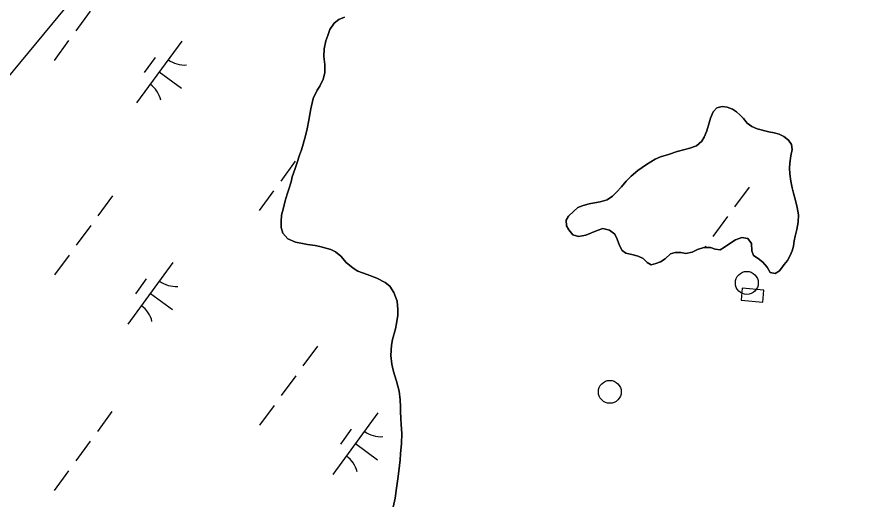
# Model space of a CAD drawing. Extents: x 3905714 to 3926767, y 183354 to 205755.
# Drawn here: x 3915182 to 3915741, y 186623 to 186939 of the extents above; entities that cross this region are included whole.
import ezdxf

# ---------------------------------------------------------------- set-up
doc = ezdxf.new("R2010")
doc.units = 0
for name, color, linetype in [('V-CHAN-DOCK', 7, 'Continuous'), ('V-DOMW-TANK', 7, 'Continuous'), ('V-TOPO-SHOR', 7, 'Continuous'), ('V-UTIL-LINE', 7, 'Continuous'), ('V-WETL-SWMP', 7, 'Continuous')]:
    doc.layers.add(name, color=color, linetype=linetype)

msp = doc.modelspace()

# ---------------------------------------------------------------- linework, layer by layer
at = {"layer": 'V-CHAN-DOCK'}
msp.add_lwpolyline([(3915671.23, 186760.28), (3915657.11, 186761.62), (3915656.36, 186753.75), (3915670.48, 186752.41)], close=True, dxfattribs=at)
at = {"layer": 'V-DOMW-TANK'}
for centre in [(3915660.05, 186765.04), (3915570.39, 186693.76)]:
    msp.add_circle(centre, 7.5, dxfattribs=at)
at = {"layer": 'V-TOPO-SHOR'}
for points in [[(3915377.63, 186789.55), (3915372.63, 186790.24), (3915369.3, 186790.79), (3915364.72, 186791.75), (3915359.58, 186793.97), (3915356.38, 186797.57), (3915355.27, 186801.18), (3915355.26, 186805.2), (3915355.53, 186809.36), (3915356.91, 186814.09), (3915357.88, 186818.67), (3915359.26, 186823.11), (3915360.22, 186826.3), (3915361.74, 186831.16), (3915362.57, 186834.36), (3915364.37, 186839.77), (3915365.61, 186843.24), (3915367.4, 186848.66), (3915368.65, 186852.13), (3915369.75, 186855.88), (3915371.41, 186862.13), (3915372.37, 186865.88), (3915373.48, 186871.57), (3915374.71, 186878.93), (3915376.23, 186885.59), (3915378.86, 186891.15), (3915380.52, 186893.65), (3915382.87, 186898.37), (3915383.97, 186902.4), (3915383.96, 186907.81), (3915383.26, 186913.22), (3915383.53, 186918.22), (3915384.5, 186923.35), (3915385.74, 186926.96), (3915387.12, 186930.71), (3915389.89, 186935.02), (3915392.94, 186937.24), (3915396.82, 186938.92)], [(3915666.75, 186865.85), (3915663.28, 186867.24), (3915660.22, 186869.59), (3915657.86, 186872.5), (3915655.64, 186874.72), (3915653.27, 186876.93), (3915650.77, 186878.6), (3915647.16, 186879.98), (3915643.83, 186880.53), (3915640.36, 186879.55), (3915638, 186876.91), (3915636.21, 186872.88), (3915635.52, 186869.83), (3915633.86, 186864.41), (3915632.2, 186860.39), (3915630.68, 186857.75), (3915627.21, 186854.69), (3915622.78, 186853.15), (3915619.59, 186852.32), (3915614.45, 186850.92), (3915608.77, 186849.11), (3915603.63, 186847.43), (3915600.17, 186845.9), (3915594.34, 186842.56), (3915588.66, 186838.67), (3915584.36, 186834.91), (3915581.18, 186831.58), (3915578.13, 186827.83), (3915574.66, 186824.49), (3915572.17, 186821.85), (3915568.7, 186819.48), (3915564.13, 186818.09), (3915560.38, 186817.39), (3915556.91, 186816.83), (3915553.03, 186815.71), (3915549.42, 186814.32), (3915546.79, 186811.96), (3915543.46, 186808.76), (3915541.8, 186806.12), (3915542.08, 186802.37), (3915543.61, 186799.74), (3915546.12, 186796.55), (3915550, 186795.31), (3915554.72, 186796.29), (3915558.47, 186797.68), (3915562.21, 186799.35), (3915565.82, 186800.61), (3915570.26, 186799.64), (3915573.6, 186796.87), (3915575.13, 186793.68), (3915576.66, 186789.52), (3915578.47, 186786.33), (3915580.97, 186784.39), (3915584.72, 186783.56), (3915589.02, 186782.6), (3915592.22, 186780.94), (3915594.86, 186778.3), (3915597.5, 186776.78), (3915600.55, 186777.62), (3915603.46, 186778.74), (3915606.51, 186780.82), (3915610.12, 186784.02), (3915613.17, 186785), (3915616.92, 186785), (3915620.11, 186784.31), (3915624.27, 186785.15), (3915627.74, 186786.82), (3915631.9, 186788.22), (3915636.34, 186788.09), (3915639.26, 186787.12), (3915642.59, 186786.71), (3915645.36, 186788.38), (3915648.97, 186790.74), (3915652.57, 186793.11), (3915656.73, 186794.64), (3915660.76, 186794.09), (3915663.12, 186790.77), (3915663.27, 186785.91), (3915664.38, 186782.86), (3915667.44, 186781.06), (3915670.5, 186778.7), (3915673.42, 186775.24), (3915675.37, 186771.91), (3915678.56, 186771.08), (3915681.47, 186773.03), (3915684.52, 186777.06), (3915686.59, 186779.7), (3915688.53, 186782.89), (3915689.78, 186786.09), (3915690.6, 186789.14), (3915691.15, 186792.48), (3915691.71, 186795.53), (3915692.81, 186799.97), (3915693.63, 186804.83), (3915693.9, 186809.55), (3915693.06, 186814.27), (3915691.81, 186818.98), (3915690.55, 186823.84), (3915689.71, 186827.17), (3915688.87, 186831.61), (3915688.17, 186836.46)], [(3915688.17, 186836.46), (3915688.03, 186840.07), (3915688.16, 186843.27), (3915688.85, 186848.26), (3915689.67, 186852.29), (3915689.25, 186855.62), (3915687.3, 186858.39), (3915684.38, 186860.89), (3915681.19, 186862.27), (3915677.86, 186863.23), (3915674.39, 186863.79), (3915666.75, 186865.85)], [(3915433.6, 186676.26), (3915433.45, 186680.83), (3915433.45, 186683.89), (3915433.16, 186688.47), (3915432.46, 186694.29), (3915430.79, 186700.81), (3915429.39, 186704.84), (3915428.69, 186707.89), (3915427.71, 186711.91), (3915427.15, 186717.6), (3915427.42, 186724.27), (3915428.1, 186728.01), (3915430.04, 186734.96), (3915430.73, 186738.43), (3915431.69, 186743.98), (3915431.68, 186747.73), (3915431.12, 186753.14), (3915429.03, 186758.83), (3915426.38, 186762.85), (3915423.46, 186765.34), (3915417.91, 186768.11), (3915411.66, 186770.46), (3915405.55, 186772.8), (3915402.36, 186774.6), (3915397.91, 186778.48), (3915394.29, 186782.5), (3915390.96, 186785.41), (3915387.76, 186786.79), (3915380.68, 186788.86), (3915377.63, 186789.55)], [(3915428.69, 186618.24), (3915429.93, 186624.2), (3915430.62, 186629.2), (3915431.72, 186636.84), (3915432.4, 186641.83), (3915433.22, 186649.19), (3915433.49, 186653.22), (3915434.04, 186659.88), (3915434.17, 186666.54), (3915433.88, 186672.51), (3915433.6, 186676.26)]]:
    msp.add_lwpolyline(points, dxfattribs=at)
at = {"layer": 'V-UTIL-LINE'}
msp.add_lwpolyline([(3915141.88, 186857.82), (3915602.26, 187412.44), (3917208.62, 188427.22), (3918201.85, 190592.37), (3918499.52, 191341.67), (3918705.19, 192156.56), (3920335.23, 195367.27), (3921815.24, 198099.69), (3922187.19, 198661.56)], dxfattribs=at)
at = {"layer": 'V-WETL-SWMP'}
for p, q in [((3915230.27, 186942.87), (3915220.81, 186929.96)), ((3915396.82, 186938.92), (3915392.94, 186937.24)), ((3915389.89, 186935.02), (3915387.12, 186930.71)), ((3915392.94, 186937.24), (3915389.89, 186935.02)), ((3915387.12, 186930.71), (3915385.74, 186926.96)), ((3915216.09, 186923.51), (3915206.63, 186910.6)), ((3915290.27, 186923.18), (3915260.72, 186882.85)), ((3915384.5, 186923.35), (3915383.53, 186918.22)), ((3915385.74, 186926.96), (3915384.5, 186923.35)), ((3915383.53, 186918.22), (3915383.26, 186913.22)), ((3915272.82, 186912.41), (3915265.73, 186902.73)), ((3915383.26, 186913.22), (3915383.96, 186907.81)), ((3915383.96, 186907.81), (3915383.97, 186902.4)), ((3915275.5, 186903.01), (3915290.02, 186892.37)), ((3915383.97, 186902.4), (3915382.87, 186898.37)), ((3915382.87, 186898.37), (3915380.52, 186893.65)), ((3915378.86, 186891.15), (3915376.23, 186885.59)), ((3915380.52, 186893.65), (3915378.86, 186891.15)), ((3915376.23, 186885.59), (3915374.71, 186878.93)), ((3915374.71, 186878.93), (3915373.48, 186871.57)), ((3915373.48, 186871.57), (3915372.37, 186865.88)), ((3915372.37, 186865.88), (3915371.41, 186862.13)), ((3915371.41, 186862.13), (3915369.75, 186855.88)), ((3915369.75, 186855.88), (3915368.65, 186852.13)), ((3915368.65, 186852.13), (3915367.4, 186848.66)), ((3915364.45, 186844.56), (3915354.99, 186831.66)), ((3915367.4, 186848.66), (3915365.61, 186843.24)), ((3915364.37, 186839.77), (3915362.57, 186834.36)), ((3915365.61, 186843.24), (3915364.37, 186839.77)), ((3915362.57, 186834.36), (3915361.74, 186831.16)), ((3915361.74, 186831.16), (3915360.22, 186826.3)), ((3915661.53, 186827.74), (3915652.07, 186814.83)), ((3915244.85, 186821.91), (3915235.4, 186809)), ((3915350.27, 186825.2), (3915340.81, 186812.3)), ((3915359.26, 186823.11), (3915357.88, 186818.67)), ((3915360.22, 186826.3), (3915359.26, 186823.11)), ((3915357.88, 186818.67), (3915356.91, 186814.09)), ((3915356.91, 186814.09), (3915355.53, 186809.37)), ((3915355.53, 186809.37), (3915355.26, 186805.2)), ((3915355.26, 186805.2), (3915355.27, 186801.18)), ((3915647.34, 186808.38), (3915637.89, 186795.47)), ((3915230.67, 186802.55), (3915221.21, 186789.64)), ((3915355.27, 186801.18), (3915356.38, 186797.57)), ((3915356.38, 186797.57), (3915359.58, 186793.97)), ((3915359.58, 186793.97), (3915364.72, 186791.75)), ((3915364.72, 186791.75), (3915369.3, 186790.79)), ((3915369.3, 186790.79), (3915372.63, 186790.24)), ((3915372.63, 186790.24), (3915377.63, 186789.55)), ((3915377.63, 186789.55), (3915380.68, 186788.86)), ((3915380.68, 186788.86), (3915387.76, 186786.79)), ((3915633.16, 186789.02), (3915632.56, 186788.2)), ((3915216.49, 186783.19), (3915207.03, 186770.28)), ((3915387.76, 186786.79), (3915390.96, 186785.41)), ((3915390.96, 186785.41), (3915394.29, 186782.5)), ((3915394.29, 186782.5), (3915397.91, 186778.48)), ((3915284.49, 186778.36), (3915254.94, 186738.03)), ((3915397.91, 186778.48), (3915402.36, 186774.6)), ((3915402.36, 186774.6), (3915405.55, 186772.8)), ((3915405.55, 186772.8), (3915411.66, 186770.46)), ((3915267.04, 186767.59), (3915259.95, 186757.91)), ((3915411.66, 186770.46), (3915417.91, 186768.11)), ((3915417.91, 186768.11), (3915423.46, 186765.34)), ((3915423.46, 186765.34), (3915426.38, 186762.85)), ((3915426.38, 186762.85), (3915429.03, 186758.83)), ((3915269.72, 186758.19), (3915284.24, 186747.55)), ((3915429.03, 186758.83), (3915431.12, 186753.14)), ((3915431.12, 186753.14), (3915431.68, 186747.73)), ((3915431.69, 186743.98), (3915430.73, 186738.43)), ((3915431.68, 186747.73), (3915431.69, 186743.98)), ((3915430.73, 186738.43), (3915430.04, 186734.96)), ((3915430.04, 186734.96), (3915428.1, 186728.01)), ((3915428.1, 186728.01), (3915427.42, 186724.27)), ((3915379.03, 186723.6), (3915369.58, 186710.7)), ((3915427.42, 186724.27), (3915427.15, 186717.6)), ((3915427.15, 186717.6), (3915427.71, 186711.91)), ((3915427.71, 186711.91), (3915428.69, 186707.89)), ((3915364.85, 186704.24), (3915355.39, 186691.34)), ((3915428.69, 186707.89), (3915429.39, 186704.84)), ((3915429.39, 186704.84), (3915430.78, 186700.81)), ((3915430.78, 186700.81), (3915432.46, 186694.3)), ((3915432.46, 186694.3), (3915433.16, 186688.47)), ((3915433.16, 186688.47), (3915433.45, 186683.89)), ((3915350.67, 186684.88), (3915341.21, 186671.98)), ((3915433.45, 186683.89), (3915433.45, 186680.83)), ((3915244.5, 186680.85), (3915235.05, 186667.94)), ((3915418.67, 186680.05), (3915389.12, 186639.72)), ((3915433.45, 186680.83), (3915433.6, 186676.26)), ((3915433.6, 186676.26), (3915433.88, 186672.51)), ((3915433.88, 186672.51), (3915434.17, 186666.54)), ((3915401.22, 186669.29), (3915394.13, 186659.61)), ((3915434.17, 186666.54), (3915434.04, 186659.88)), ((3915230.32, 186661.49), (3915220.86, 186648.58)), ((3915403.9, 186659.89), (3915418.42, 186649.25)), ((3915434.04, 186659.88), (3915433.5, 186653.22)), ((3915433.22, 186649.19), (3915432.4, 186641.83)), ((3915433.5, 186653.22), (3915433.22, 186649.19)), ((3915216.14, 186642.13), (3915206.68, 186629.22)), ((3915431.72, 186636.84), (3915430.62, 186629.2)), ((3915432.4, 186641.83), (3915431.72, 186636.84)), ((3915430.62, 186629.2), (3915429.93, 186624.2)), ((3915429.93, 186624.2), (3915428.69, 186618.24))]:
    msp.add_line(p, q, dxfattribs=at)
for points in [[(3915636.21, 186872.88), (3915638.01, 186876.91), (3915640.36, 186879.55), (3915643.83, 186880.53), (3915647.16, 186879.98), (3915650.77, 186878.6), (3915653.27, 186876.93), (3915655.64, 186874.72), (3915657.86, 186872.5), (3915660.22, 186869.59), (3915663.28, 186867.24), (3915666.75, 186865.85)], [(3915666.75, 186865.85), (3915674.39, 186863.78), (3915677.86, 186863.23), (3915681.19, 186862.27), (3915684.39, 186860.89), (3915687.3, 186858.39), (3915689.25, 186855.62), (3915689.67, 186852.29), (3915688.85, 186848.26), (3915688.16, 186843.27), (3915688.03, 186840.07), (3915688.17, 186836.46), (3915688.87, 186831.61), (3915689.71, 186827.17), (3915690.55, 186823.84), (3915691.81, 186818.98), (3915693.06, 186814.27), (3915693.9, 186809.55), (3915693.63, 186804.83), (3915692.81, 186799.97), (3915691.71, 186795.53), (3915691.15, 186792.48), (3915690.6, 186789.14), (3915689.78, 186786.09), (3915688.53, 186782.89), (3915686.59, 186779.7), (3915684.52, 186777.06), (3915681.47, 186773.03), (3915678.56, 186771.08), (3915675.37, 186771.91), (3915673.42, 186775.24), (3915670.5, 186778.7), (3915667.44, 186781.06), (3915664.38, 186782.86), (3915663.27, 186785.91), (3915663.12, 186790.77), (3915660.76, 186794.09), (3915656.73, 186794.64), (3915652.57, 186793.11), (3915648.97, 186790.74), (3915645.36, 186788.38), (3915642.59, 186786.71), (3915639.26, 186787.12), (3915636.34, 186788.09), (3915631.9, 186788.22), (3915627.74, 186786.82), (3915624.27, 186785.15), (3915620.11, 186784.31), (3915616.92, 186785), (3915613.17, 186785), (3915610.12, 186784.02), (3915606.51, 186780.82), (3915603.46, 186778.74), (3915600.55, 186777.62), (3915597.5, 186776.78), (3915594.86, 186778.31), (3915592.22, 186780.94), (3915589.02, 186782.6), (3915584.72, 186783.56), (3915580.97, 186784.39), (3915578.47, 186786.33), (3915576.66, 186789.52), (3915575.13, 186793.68), (3915573.6, 186796.87), (3915570.26, 186799.64), (3915565.82, 186800.61), (3915562.21, 186799.35), (3915558.47, 186797.68), (3915554.72, 186796.29), (3915550, 186795.31), (3915546.12, 186796.55), (3915543.61, 186799.74), (3915542.08, 186802.37), (3915541.8, 186806.12), (3915543.46, 186808.76), (3915546.79, 186811.96), (3915549.42, 186814.32), (3915553.03, 186815.71), (3915556.91, 186816.83), (3915560.38, 186817.39), (3915564.13, 186818.09), (3915568.7, 186819.48), (3915572.17, 186821.85), (3915574.66, 186824.49), (3915578.13, 186827.83), (3915581.18, 186831.58), (3915584.36, 186834.91), (3915588.66, 186838.67), (3915594.34, 186842.56), (3915600.17, 186845.9), (3915603.63, 186847.43), (3915608.77, 186849.11), (3915614.45, 186850.92), (3915619.59, 186852.32), (3915622.78, 186853.15), (3915627.21, 186854.69), (3915630.68, 186857.75), (3915632.2, 186860.39), (3915633.86, 186864.41), (3915635.52, 186869.83), (3915636.21, 186872.88)]]:
    msp.add_lwpolyline(points, dxfattribs=at)
for centre, start, end in [((3915292.01, 186925.15), 233, 274.5436), ((3915259.36, 186880.59), 13, 54.5436), ((3915286.24, 186780.33), 233, 274.5436), ((3915253.59, 186735.77), 13, 54.5436), ((3915420.42, 186682.03), 233, 274.5436), ((3915387.77, 186637.46), 13, 54.5436)]:
    msp.add_arc(centre, 17.62, start, end, dxfattribs=at)

doc.saveas('drawing.dxf')
